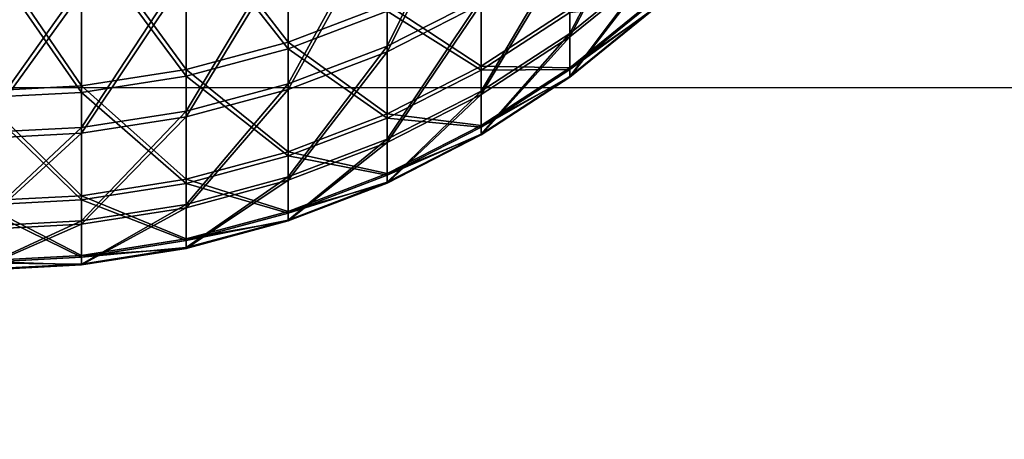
# Model space of a CAD drawing. Header units: millimetres. Extents: x -184 to 165, y -135 to 242.
# Tile 371 of 656: x -36.739 to -36.495, y -93.541 to -93.437. Entities that reach past the tile are written whole.
import ezdxf

# ---------------------------------------------------------------- set-up
doc = ezdxf.new("R2010")
doc.units = ezdxf.units.MM
doc.header["$LTSCALE"] = 41.718519
for name, color, linetype in [('384', 7, 'CONTINUOUS'), ('386', 7, 'CONTINUOUS'), ('455', 7, 'CONTINUOUS'), ('467', 7, 'CONTINUOUS')]:
    doc.layers.add(name, color=color, linetype=linetype)

msp = doc.modelspace()

# ---------------------------------------------------------------- linework, layer by layer
at = {"layer": '384', "linetype": 'CONTINUOUS'}
for points in [[(-25.43953, -93.01831, 60), (-25.70038, -93.45978, 60), (-171.84418, -93.3848, 60), (-25.43953, -93.01831, 60)], [(-25.70038, -93.45978, 60), (-25.96387, -93.89965, 60), (-171.84418, -93.3848, 60), (-25.70038, -93.45978, 60)], [(-25.96387, -93.89965, 60), (-171.5322, -93.90617, 60), (-171.84418, -93.3848, 60), (-25.96387, -93.89965, 60)]]:
    msp.add_3dface(points, dxfattribs=at)
at = {"layer": '386', "linetype": 'CONTINUOUS'}
for points in [[(-172.06047, -93.01831, 63), (-171.79962, -93.45978, 63), (-25.65582, -93.3848, 63), (-172.06047, -93.01831, 63)], [(-171.79962, -93.45978, 63), (-171.53613, -93.89965, 63), (-25.65582, -93.3848, 63), (-171.79962, -93.45978, 63)], [(-171.53613, -93.89965, 63), (-25.9678, -93.90617, 63), (-25.65582, -93.3848, 63), (-171.53613, -93.89965, 63)]]:
    msp.add_3dface(points, dxfattribs=at)
at = {"layer": '455', "linetype": 'CONTINUOUS'}
for points in [[(-36.62491, -93.43346, 26.63156), (-36.62491, -93.3988, 26.90097), (-36.64824, -93.4453, 26.63281), (-36.62491, -93.43346, 26.63156)], [(-36.64824, -93.4453, 26.63281), (-36.62491, -93.3988, 26.90097), (-36.64824, -93.41056, 26.90276), (-36.64824, -93.4453, 26.63281)], [(-36.6727, -93.40347, 25.00394), (-36.6727, -93.44292, 25.27367), (-36.698, -93.41016, 25.0028), (-36.6727, -93.40347, 25.00394)], [(-36.6727, -93.40347, 25.00394), (-36.64824, -93.4336, 25.27482), (-36.6727, -93.44292, 25.27367), (-36.6727, -93.40347, 25.00394)], [(-36.5826, -93.42511, 26.35902), (-36.5826, -93.40286, 26.62833), (-36.60295, -93.44158, 26.36), (-36.5826, -93.42511, 26.35902)], [(-36.60295, -93.44158, 26.36), (-36.5826, -93.40286, 26.62833), (-36.60295, -93.41927, 26.63006), (-36.60295, -93.44158, 26.36)], [(-36.698, -93.41016, 25.0028), (-36.698, -93.44965, 25.27284), (-36.72387, -93.4142, 25.00212), (-36.698, -93.41016, 25.0028)], [(-36.698, -93.41016, 25.0028), (-36.6727, -93.44292, 25.27367), (-36.698, -93.44965, 25.27284), (-36.698, -93.41016, 25.0028)], [(-36.64824, -93.4453, 26.63281), (-36.64824, -93.41056, 26.90276), (-36.6727, -93.45464, 26.6338), (-36.64824, -93.4453, 26.63281)], [(-36.6727, -93.45464, 26.6338), (-36.64824, -93.41056, 26.90276), (-36.6727, -93.41985, 26.90417), (-36.6727, -93.45464, 26.6338)], [(-36.75, -93.41555, 25.00189), (-36.72387, -93.4142, 25.00212), (-36.72387, -93.45372, 25.27234), (-36.75, -93.41555, 25.00189)], [(-36.75, -93.45508, 25.27217), (-36.75, -93.41555, 25.00189), (-36.72387, -93.45372, 25.27234), (-36.75, -93.45508, 25.27217)], [(-36.72387, -93.4142, 25.00212), (-36.698, -93.44965, 25.27284), (-36.72387, -93.45372, 25.27234), (-36.72387, -93.4142, 25.00212)], [(-36.6727, -93.45464, 26.6338), (-36.6727, -93.41985, 26.90417), (-36.698, -93.46139, 26.63451), (-36.6727, -93.45464, 26.6338)], [(-36.698, -93.46139, 26.63451), (-36.6727, -93.41985, 26.90417), (-36.698, -93.42656, 26.90519), (-36.698, -93.46139, 26.63451)], [(-36.60295, -93.44158, 26.36), (-36.60295, -93.41927, 26.63006), (-36.62491, -93.45583, 26.36085), (-36.60295, -93.44158, 26.36)], [(-36.62491, -93.45583, 26.36085), (-36.60295, -93.41927, 26.63006), (-36.62491, -93.43346, 26.63156), (-36.62491, -93.45583, 26.36085)], [(-36.62491, -93.42178, 25.27627), (-36.62491, -93.44881, 25.54655), (-36.64824, -93.4336, 25.27482), (-36.62491, -93.42178, 25.27627)], [(-36.62491, -93.42178, 25.27627), (-36.60295, -93.43458, 25.54765), (-36.62491, -93.44881, 25.54655), (-36.62491, -93.42178, 25.27627)], [(-36.5826, -93.43509, 26.08897), (-36.5826, -93.42511, 26.35902), (-36.60295, -93.45158, 26.0892), (-36.5826, -93.43509, 26.08897)], [(-36.60295, -93.45158, 26.0892), (-36.5826, -93.42511, 26.35902), (-36.60295, -93.44158, 26.36), (-36.60295, -93.45158, 26.0892)], [(-36.698, -93.46139, 26.63451), (-36.698, -93.42656, 26.90519), (-36.72387, -93.46546, 26.63494), (-36.698, -93.46139, 26.63451)], [(-36.72387, -93.46546, 26.63494), (-36.698, -93.42656, 26.90519), (-36.72387, -93.43061, 26.9058), (-36.72387, -93.46546, 26.63494)], [(-36.75, -93.43196, 26.90601), (-36.75, -93.46682, 26.63508), (-36.72387, -93.43061, 26.9058), (-36.75, -93.43196, 26.90601)], [(-36.75, -93.46682, 26.63508), (-36.72387, -93.46546, 26.63494), (-36.72387, -93.43061, 26.9058), (-36.75, -93.46682, 26.63508)], [(-36.5826, -93.43276, 25.81875), (-36.5826, -93.43509, 26.08897), (-36.60295, -93.44925, 25.81823), (-36.5826, -93.43276, 25.81875)], [(-36.60295, -93.43458, 25.54765), (-36.5826, -93.43276, 25.81875), (-36.60295, -93.44925, 25.81823), (-36.60295, -93.43458, 25.54765)], [(-36.64824, -93.4336, 25.27482), (-36.64824, -93.46068, 25.54564), (-36.6727, -93.44292, 25.27367), (-36.64824, -93.4336, 25.27482)], [(-36.62491, -93.45583, 26.36085), (-36.62491, -93.43346, 26.63156), (-36.64824, -93.46771, 26.36156), (-36.62491, -93.45583, 26.36085)], [(-36.64824, -93.46771, 26.36156), (-36.62491, -93.43346, 26.63156), (-36.64824, -93.4453, 26.63281), (-36.64824, -93.46771, 26.36156)], [(-36.64824, -93.4336, 25.27482), (-36.62491, -93.44881, 25.54655), (-36.64824, -93.46068, 25.54564), (-36.64824, -93.4336, 25.27482)], [(-36.60295, -93.43458, 25.54765), (-36.60295, -93.44925, 25.81823), (-36.62491, -93.44881, 25.54655), (-36.60295, -93.43458, 25.54765)], [(-36.60295, -93.44925, 25.81823), (-36.5826, -93.43509, 26.08897), (-36.60295, -93.45158, 26.0892), (-36.60295, -93.44925, 25.81823)], [(-36.6727, -93.44292, 25.27367), (-36.6727, -93.47005, 25.54492), (-36.698, -93.44965, 25.27284), (-36.6727, -93.44292, 25.27367)], [(-36.6727, -93.44292, 25.27367), (-36.64824, -93.46068, 25.54564), (-36.6727, -93.47005, 25.54492), (-36.6727, -93.44292, 25.27367)], [(-36.60295, -93.45158, 26.0892), (-36.60295, -93.44158, 26.36), (-36.62491, -93.46586, 26.08941), (-36.60295, -93.45158, 26.0892)], [(-36.62491, -93.46586, 26.08941), (-36.60295, -93.44158, 26.36), (-36.62491, -93.45583, 26.36085), (-36.62491, -93.46586, 26.08941)], [(-36.64824, -93.46771, 26.36156), (-36.64824, -93.4453, 26.63281), (-36.6727, -93.47709, 26.36212), (-36.64824, -93.46771, 26.36156)], [(-36.6727, -93.47709, 26.36212), (-36.64824, -93.4453, 26.63281), (-36.6727, -93.45464, 26.6338), (-36.6727, -93.47709, 26.36212)], [(-36.698, -93.44965, 25.27284), (-36.698, -93.47681, 25.54439), (-36.72387, -93.45372, 25.27234), (-36.698, -93.44965, 25.27284)], [(-36.698, -93.44965, 25.27284), (-36.6727, -93.47005, 25.54492), (-36.698, -93.47681, 25.54439), (-36.698, -93.44965, 25.27284)], [(-36.62491, -93.44881, 25.54655), (-36.62491, -93.46352, 25.81779), (-36.64824, -93.46068, 25.54564), (-36.62491, -93.44881, 25.54655)], [(-36.62491, -93.44881, 25.54655), (-36.60295, -93.44925, 25.81823), (-36.62491, -93.46352, 25.81779), (-36.62491, -93.44881, 25.54655)], [(-36.60295, -93.44925, 25.81823), (-36.60295, -93.45158, 26.0892), (-36.62491, -93.46352, 25.81779), (-36.60295, -93.44925, 25.81823)], [(-36.62491, -93.46352, 25.81779), (-36.60295, -93.45158, 26.0892), (-36.62491, -93.46586, 26.08941), (-36.62491, -93.46352, 25.81779)], [(-36.75, -93.45508, 25.27217), (-36.72387, -93.45372, 25.27234), (-36.72387, -93.4809, 25.54408), (-36.75, -93.45508, 25.27217)], [(-36.75, -93.48226, 25.54397), (-36.75, -93.45508, 25.27217), (-36.72387, -93.4809, 25.54408), (-36.75, -93.48226, 25.54397)], [(-36.72387, -93.45372, 25.27234), (-36.698, -93.47681, 25.54439), (-36.72387, -93.4809, 25.54408), (-36.72387, -93.45372, 25.27234)], [(-36.6727, -93.47709, 26.36212), (-36.6727, -93.45464, 26.6338), (-36.698, -93.48386, 26.36253), (-36.6727, -93.47709, 26.36212)], [(-36.698, -93.48386, 26.36253), (-36.6727, -93.45464, 26.6338), (-36.698, -93.46139, 26.63451), (-36.698, -93.48386, 26.36253)], [(-36.62491, -93.46586, 26.08941), (-36.62491, -93.45583, 26.36085), (-36.64824, -93.47776, 26.08957), (-36.62491, -93.46586, 26.08941)], [(-36.64824, -93.47776, 26.08957), (-36.62491, -93.45583, 26.36085), (-36.64824, -93.46771, 26.36156), (-36.64824, -93.47776, 26.08957)], [(-36.698, -93.48386, 26.36253), (-36.698, -93.46139, 26.63451), (-36.72387, -93.48795, 26.36277), (-36.698, -93.48386, 26.36253)], [(-36.72387, -93.48795, 26.36277), (-36.698, -93.46139, 26.63451), (-36.72387, -93.46546, 26.63494), (-36.72387, -93.48795, 26.36277)], [(-36.64824, -93.46068, 25.54564), (-36.64824, -93.47541, 25.81741), (-36.6727, -93.47005, 25.54492), (-36.64824, -93.46068, 25.54564)], [(-36.64824, -93.46068, 25.54564), (-36.62491, -93.46352, 25.81779), (-36.64824, -93.47541, 25.81741), (-36.64824, -93.46068, 25.54564)], [(-36.62491, -93.46352, 25.81779), (-36.62491, -93.46586, 26.08941), (-36.64824, -93.47541, 25.81741), (-36.62491, -93.46352, 25.81779)], [(-36.75, -93.46682, 26.63508), (-36.75, -93.48932, 26.36285), (-36.72387, -93.46546, 26.63494), (-36.75, -93.46682, 26.63508)], [(-36.75, -93.48932, 26.36285), (-36.72387, -93.48795, 26.36277), (-36.72387, -93.46546, 26.63494), (-36.75, -93.48932, 26.36285)], [(-36.64824, -93.47541, 25.81741), (-36.62491, -93.46586, 26.08941), (-36.64824, -93.47776, 26.08957), (-36.64824, -93.47541, 25.81741)], [(-36.64824, -93.47776, 26.08957), (-36.64824, -93.46771, 26.36156), (-36.6727, -93.48715, 26.08971), (-36.64824, -93.47776, 26.08957)], [(-36.6727, -93.48715, 26.08971), (-36.64824, -93.46771, 26.36156), (-36.6727, -93.47709, 26.36212), (-36.6727, -93.48715, 26.08971)], [(-36.6727, -93.47005, 25.54492), (-36.6727, -93.4848, 25.81712), (-36.698, -93.47681, 25.54439), (-36.6727, -93.47005, 25.54492)], [(-36.6727, -93.47005, 25.54492), (-36.64824, -93.47541, 25.81741), (-36.6727, -93.4848, 25.81712), (-36.6727, -93.47005, 25.54492)], [(-36.698, -93.47681, 25.54439), (-36.698, -93.49158, 25.8169), (-36.72387, -93.4809, 25.54408), (-36.698, -93.47681, 25.54439)], [(-36.698, -93.47681, 25.54439), (-36.6727, -93.4848, 25.81712), (-36.698, -93.49158, 25.8169), (-36.698, -93.47681, 25.54439)], [(-36.6727, -93.48715, 26.08971), (-36.6727, -93.47709, 26.36212), (-36.698, -93.49393, 26.0898), (-36.6727, -93.48715, 26.08971)], [(-36.698, -93.49393, 26.0898), (-36.6727, -93.47709, 26.36212), (-36.698, -93.48386, 26.36253), (-36.698, -93.49393, 26.0898)], [(-36.64824, -93.47541, 25.81741), (-36.64824, -93.47776, 26.08957), (-36.6727, -93.4848, 25.81712), (-36.64824, -93.47541, 25.81741)], [(-36.6727, -93.4848, 25.81712), (-36.64824, -93.47776, 26.08957), (-36.6727, -93.48715, 26.08971), (-36.6727, -93.4848, 25.81712)], [(-36.75, -93.48226, 25.54397), (-36.72387, -93.4809, 25.54408), (-36.72387, -93.49568, 25.81678), (-36.75, -93.48226, 25.54397)], [(-36.72387, -93.4809, 25.54408), (-36.698, -93.49158, 25.8169), (-36.72387, -93.49568, 25.81678), (-36.72387, -93.4809, 25.54408)], [(-36.75, -93.49705, 25.81673), (-36.75, -93.48226, 25.54397), (-36.72387, -93.49568, 25.81678), (-36.75, -93.49705, 25.81673)], [(-36.698, -93.49393, 26.0898), (-36.698, -93.48386, 26.36253), (-36.72387, -93.49803, 26.08986), (-36.698, -93.49393, 26.0898)], [(-36.72387, -93.49803, 26.08986), (-36.698, -93.48386, 26.36253), (-36.72387, -93.48795, 26.36277), (-36.72387, -93.49803, 26.08986)], [(-36.6727, -93.4848, 25.81712), (-36.6727, -93.48715, 26.08971), (-36.698, -93.49158, 25.8169), (-36.6727, -93.4848, 25.81712)], [(-36.75, -93.48932, 26.36285), (-36.75, -93.4994, 26.08988), (-36.72387, -93.48795, 26.36277), (-36.75, -93.48932, 26.36285)], [(-36.75, -93.4994, 26.08988), (-36.72387, -93.49803, 26.08986), (-36.72387, -93.48795, 26.36277), (-36.75, -93.4994, 26.08988)], [(-36.698, -93.49158, 25.8169), (-36.6727, -93.48715, 26.08971), (-36.698, -93.49393, 26.0898), (-36.698, -93.49158, 25.8169)], [(-36.698, -93.49158, 25.8169), (-36.698, -93.49393, 26.0898), (-36.72387, -93.49568, 25.81678), (-36.698, -93.49158, 25.8169)], [(-36.72387, -93.49568, 25.81678), (-36.698, -93.49393, 26.0898), (-36.72387, -93.49803, 26.08986), (-36.72387, -93.49568, 25.81678)], [(-36.75, -93.49705, 25.81673), (-36.72387, -93.49568, 25.81678), (-36.72387, -93.49803, 26.08986), (-36.75, -93.49705, 25.81673)], [(-36.75, -93.4994, 26.08988), (-36.75, -93.49705, 25.81673), (-36.72387, -93.49803, 26.08986), (-36.75, -93.4994, 26.08988)]]:
    msp.add_3dface(points, dxfattribs=at)
at = {"layer": '467', "linetype": 'CONTINUOUS'}
for points in [[(-36.62491, -93.43203, -28.35499), (-36.62491, -93.39675, -28.08566), (-36.64824, -93.44386, -28.35371), (-36.62491, -93.43203, -28.35499)], [(-36.64824, -93.44386, -28.35371), (-36.62491, -93.39675, -28.08566), (-36.64824, -93.40851, -28.08385), (-36.64824, -93.44386, -28.35371)], [(-36.5826, -93.4243, -28.62755), (-36.5826, -93.40143, -28.35829), (-36.60295, -93.44076, -28.62653), (-36.5826, -93.4243, -28.62755)], [(-36.60295, -93.44076, -28.62653), (-36.5826, -93.40143, -28.35829), (-36.60295, -93.41783, -28.35652), (-36.60295, -93.44076, -28.62653)], [(-36.6727, -93.40573, -29.98268), (-36.6727, -93.44456, -29.71286), (-36.698, -93.41242, -29.9838), (-36.6727, -93.40573, -29.98268)], [(-36.6727, -93.40573, -29.98268), (-36.64824, -93.43524, -29.71173), (-36.6727, -93.44456, -29.71286), (-36.6727, -93.40573, -29.98268)], [(-36.64824, -93.44386, -28.35371), (-36.64824, -93.40851, -28.08385), (-36.6727, -93.4532, -28.35271), (-36.64824, -93.44386, -28.35371)], [(-36.6727, -93.4532, -28.35271), (-36.64824, -93.40851, -28.08385), (-36.6727, -93.4178, -28.08241), (-36.6727, -93.4532, -28.35271)], [(-36.698, -93.41242, -29.9838), (-36.698, -93.4513, -29.71367), (-36.72387, -93.41646, -29.98447), (-36.698, -93.41242, -29.9838)], [(-36.698, -93.41242, -29.9838), (-36.6727, -93.44456, -29.71286), (-36.698, -93.4513, -29.71367), (-36.698, -93.41242, -29.9838)], [(-36.75, -93.41781, -29.9847), (-36.72387, -93.41646, -29.98447), (-36.72387, -93.45537, -29.71416), (-36.75, -93.41781, -29.9847)], [(-36.75, -93.45672, -29.71433), (-36.75, -93.41781, -29.9847), (-36.72387, -93.45537, -29.71416), (-36.75, -93.45672, -29.71433)], [(-36.72387, -93.41646, -29.98447), (-36.698, -93.4513, -29.71367), (-36.72387, -93.45537, -29.71416), (-36.72387, -93.41646, -29.98447)], [(-36.6727, -93.4532, -28.35271), (-36.6727, -93.4178, -28.08241), (-36.698, -93.45994, -28.35198), (-36.6727, -93.4532, -28.35271)], [(-36.698, -93.45994, -28.35198), (-36.6727, -93.4178, -28.08241), (-36.698, -93.4245, -28.08138), (-36.698, -93.45994, -28.35198)], [(-36.60295, -93.44076, -28.62653), (-36.60295, -93.41783, -28.35652), (-36.62491, -93.45501, -28.62565), (-36.60295, -93.44076, -28.62653)], [(-36.62491, -93.45501, -28.62565), (-36.60295, -93.41783, -28.35652), (-36.62491, -93.43203, -28.35499), (-36.62491, -93.45501, -28.62565)], [(-36.62491, -93.42342, -29.7103), (-36.62491, -93.44984, -29.43996), (-36.64824, -93.43524, -29.71173), (-36.62491, -93.42342, -29.7103)], [(-36.62491, -93.42342, -29.7103), (-36.60295, -93.4356, -29.4389), (-36.62491, -93.44984, -29.43996), (-36.62491, -93.42342, -29.7103)], [(-36.698, -93.45994, -28.35198), (-36.698, -93.4245, -28.08138), (-36.72387, -93.46402, -28.35154), (-36.698, -93.45994, -28.35198)], [(-36.72387, -93.46402, -28.35154), (-36.698, -93.4245, -28.08138), (-36.72387, -93.42855, -28.08076), (-36.72387, -93.46402, -28.35154)], [(-36.5826, -93.43488, -28.89757), (-36.5826, -93.4243, -28.62755), (-36.60295, -93.45138, -28.8973), (-36.5826, -93.43488, -28.89757)], [(-36.60295, -93.45138, -28.8973), (-36.5826, -93.4243, -28.62755), (-36.60295, -93.44076, -28.62653), (-36.60295, -93.45138, -28.8973)], [(-36.75, -93.42991, -28.08055), (-36.75, -93.46538, -28.35139), (-36.72387, -93.42855, -28.08076), (-36.75, -93.42991, -28.08055)], [(-36.75, -93.46538, -28.35139), (-36.72387, -93.46402, -28.35154), (-36.72387, -93.42855, -28.08076), (-36.75, -93.46538, -28.35139)], [(-36.62491, -93.45501, -28.62565), (-36.62491, -93.43203, -28.35499), (-36.64824, -93.46689, -28.62491), (-36.62491, -93.45501, -28.62565)], [(-36.64824, -93.46689, -28.62491), (-36.62491, -93.43203, -28.35499), (-36.64824, -93.44386, -28.35371), (-36.64824, -93.46689, -28.62491)], [(-36.5826, -93.43317, -29.1678), (-36.5826, -93.43488, -28.89757), (-36.60295, -93.44965, -29.16828), (-36.5826, -93.43317, -29.1678)], [(-36.60295, -93.4356, -29.4389), (-36.5826, -93.43317, -29.1678), (-36.60295, -93.44965, -29.16828), (-36.60295, -93.4356, -29.4389)], [(-36.64824, -93.43524, -29.71173), (-36.64824, -93.46171, -29.44085), (-36.6727, -93.44456, -29.71286), (-36.64824, -93.43524, -29.71173)], [(-36.64824, -93.43524, -29.71173), (-36.62491, -93.44984, -29.43996), (-36.64824, -93.46171, -29.44085), (-36.64824, -93.43524, -29.71173)], [(-36.60295, -93.4356, -29.4389), (-36.60295, -93.44965, -29.16828), (-36.62491, -93.44984, -29.43996), (-36.60295, -93.4356, -29.4389)], [(-36.60295, -93.44965, -29.16828), (-36.5826, -93.43488, -28.89757), (-36.60295, -93.45138, -28.8973), (-36.60295, -93.44965, -29.16828)], [(-36.60295, -93.45138, -28.8973), (-36.60295, -93.44076, -28.62653), (-36.62491, -93.46565, -28.89707), (-36.60295, -93.45138, -28.8973)], [(-36.62491, -93.46565, -28.89707), (-36.60295, -93.44076, -28.62653), (-36.62491, -93.45501, -28.62565), (-36.62491, -93.46565, -28.89707)], [(-36.6727, -93.44456, -29.71286), (-36.6727, -93.47107, -29.44155), (-36.698, -93.4513, -29.71367), (-36.6727, -93.44456, -29.71286)], [(-36.64824, -93.46689, -28.62491), (-36.64824, -93.44386, -28.35371), (-36.6727, -93.47626, -28.62433), (-36.64824, -93.46689, -28.62491)], [(-36.6727, -93.47626, -28.62433), (-36.64824, -93.44386, -28.35371), (-36.6727, -93.4532, -28.35271), (-36.6727, -93.47626, -28.62433)], [(-36.6727, -93.44456, -29.71286), (-36.64824, -93.46171, -29.44085), (-36.6727, -93.47107, -29.44155), (-36.6727, -93.44456, -29.71286)], [(-36.62491, -93.44984, -29.43996), (-36.62491, -93.46393, -29.1687), (-36.64824, -93.46171, -29.44085), (-36.62491, -93.44984, -29.43996)], [(-36.60295, -93.44965, -29.16828), (-36.60295, -93.45138, -28.8973), (-36.62491, -93.46393, -29.1687), (-36.60295, -93.44965, -29.16828)], [(-36.62491, -93.44984, -29.43996), (-36.60295, -93.44965, -29.16828), (-36.62491, -93.46393, -29.1687), (-36.62491, -93.44984, -29.43996)], [(-36.698, -93.4513, -29.71367), (-36.698, -93.47784, -29.44206), (-36.72387, -93.45537, -29.71416), (-36.698, -93.4513, -29.71367)], [(-36.698, -93.4513, -29.71367), (-36.6727, -93.47107, -29.44155), (-36.698, -93.47784, -29.44206), (-36.698, -93.4513, -29.71367)], [(-36.62491, -93.46393, -29.1687), (-36.60295, -93.45138, -28.8973), (-36.62491, -93.46565, -28.89707), (-36.62491, -93.46393, -29.1687)], [(-36.6727, -93.47626, -28.62433), (-36.6727, -93.4532, -28.35271), (-36.698, -93.48303, -28.62391), (-36.6727, -93.47626, -28.62433)], [(-36.698, -93.48303, -28.62391), (-36.6727, -93.4532, -28.35271), (-36.698, -93.45994, -28.35198), (-36.698, -93.48303, -28.62391)], [(-36.62491, -93.46565, -28.89707), (-36.62491, -93.45501, -28.62565), (-36.64824, -93.47755, -28.89687), (-36.62491, -93.46565, -28.89707)], [(-36.64824, -93.47755, -28.89687), (-36.62491, -93.45501, -28.62565), (-36.64824, -93.46689, -28.62491), (-36.64824, -93.47755, -28.89687)], [(-36.75, -93.45672, -29.71433), (-36.72387, -93.45537, -29.71416), (-36.72387, -93.48193, -29.44236), (-36.75, -93.45672, -29.71433)], [(-36.75, -93.48329, -29.44246), (-36.75, -93.45672, -29.71433), (-36.72387, -93.48193, -29.44236), (-36.75, -93.48329, -29.44246)], [(-36.72387, -93.45537, -29.71416), (-36.698, -93.47784, -29.44206), (-36.72387, -93.48193, -29.44236), (-36.72387, -93.45537, -29.71416)], [(-36.698, -93.48303, -28.62391), (-36.698, -93.45994, -28.35198), (-36.72387, -93.48713, -28.62366), (-36.698, -93.48303, -28.62391)], [(-36.72387, -93.48713, -28.62366), (-36.698, -93.45994, -28.35198), (-36.72387, -93.46402, -28.35154), (-36.72387, -93.48713, -28.62366)], [(-36.64824, -93.46171, -29.44085), (-36.64824, -93.47582, -29.16904), (-36.6727, -93.47107, -29.44155), (-36.64824, -93.46171, -29.44085)], [(-36.64824, -93.46171, -29.44085), (-36.62491, -93.46393, -29.1687), (-36.64824, -93.47582, -29.16904), (-36.64824, -93.46171, -29.44085)], [(-36.75, -93.46538, -28.35139), (-36.75, -93.48849, -28.62357), (-36.72387, -93.46402, -28.35154), (-36.75, -93.46538, -28.35139)], [(-36.75, -93.48849, -28.62357), (-36.72387, -93.48713, -28.62366), (-36.72387, -93.46402, -28.35154), (-36.75, -93.48849, -28.62357)], [(-36.62491, -93.46393, -29.1687), (-36.62491, -93.46565, -28.89707), (-36.64824, -93.47582, -29.16904), (-36.62491, -93.46393, -29.1687)], [(-36.64824, -93.47755, -28.89687), (-36.64824, -93.46689, -28.62491), (-36.6727, -93.48694, -28.89672), (-36.64824, -93.47755, -28.89687)], [(-36.6727, -93.48694, -28.89672), (-36.64824, -93.46689, -28.62491), (-36.6727, -93.47626, -28.62433), (-36.6727, -93.48694, -28.89672)], [(-36.64824, -93.47582, -29.16904), (-36.62491, -93.46565, -28.89707), (-36.64824, -93.47755, -28.89687), (-36.64824, -93.47582, -29.16904)], [(-36.6727, -93.47107, -29.44155), (-36.6727, -93.48521, -29.16932), (-36.698, -93.47784, -29.44206), (-36.6727, -93.47107, -29.44155)], [(-36.6727, -93.47107, -29.44155), (-36.64824, -93.47582, -29.16904), (-36.6727, -93.48521, -29.16932), (-36.6727, -93.47107, -29.44155)], [(-36.6727, -93.48694, -28.89672), (-36.6727, -93.47626, -28.62433), (-36.698, -93.49372, -28.89661), (-36.6727, -93.48694, -28.89672)], [(-36.698, -93.49372, -28.89661), (-36.6727, -93.47626, -28.62433), (-36.698, -93.48303, -28.62391), (-36.698, -93.49372, -28.89661)], [(-36.64824, -93.47582, -29.16904), (-36.64824, -93.47755, -28.89687), (-36.6727, -93.48521, -29.16932), (-36.64824, -93.47582, -29.16904)], [(-36.698, -93.47784, -29.44206), (-36.698, -93.49199, -29.16951), (-36.72387, -93.48193, -29.44236), (-36.698, -93.47784, -29.44206)], [(-36.698, -93.47784, -29.44206), (-36.6727, -93.48521, -29.16932), (-36.698, -93.49199, -29.16951), (-36.698, -93.47784, -29.44206)], [(-36.6727, -93.48521, -29.16932), (-36.64824, -93.47755, -28.89687), (-36.6727, -93.48694, -28.89672), (-36.6727, -93.48521, -29.16932)], [(-36.75, -93.48329, -29.44246), (-36.72387, -93.48193, -29.44236), (-36.72387, -93.49609, -29.16963), (-36.75, -93.48329, -29.44246)], [(-36.72387, -93.48193, -29.44236), (-36.698, -93.49199, -29.16951), (-36.72387, -93.49609, -29.16963), (-36.72387, -93.48193, -29.44236)], [(-36.75, -93.49746, -29.16967), (-36.75, -93.48329, -29.44246), (-36.72387, -93.49609, -29.16963), (-36.75, -93.49746, -29.16967)], [(-36.698, -93.49372, -28.89661), (-36.698, -93.48303, -28.62391), (-36.72387, -93.49782, -28.89654), (-36.698, -93.49372, -28.89661)], [(-36.72387, -93.49782, -28.89654), (-36.698, -93.48303, -28.62391), (-36.72387, -93.48713, -28.62366), (-36.72387, -93.49782, -28.89654)], [(-36.6727, -93.48521, -29.16932), (-36.6727, -93.48694, -28.89672), (-36.698, -93.49199, -29.16951), (-36.6727, -93.48521, -29.16932)], [(-36.75, -93.48849, -28.62357), (-36.75, -93.49919, -28.89652), (-36.72387, -93.48713, -28.62366), (-36.75, -93.48849, -28.62357)], [(-36.75, -93.49919, -28.89652), (-36.72387, -93.49782, -28.89654), (-36.72387, -93.48713, -28.62366), (-36.75, -93.49919, -28.89652)], [(-36.698, -93.49199, -29.16951), (-36.6727, -93.48694, -28.89672), (-36.698, -93.49372, -28.89661), (-36.698, -93.49199, -29.16951)], [(-36.698, -93.49199, -29.16951), (-36.698, -93.49372, -28.89661), (-36.72387, -93.49609, -29.16963), (-36.698, -93.49199, -29.16951)], [(-36.72387, -93.49609, -29.16963), (-36.698, -93.49372, -28.89661), (-36.72387, -93.49782, -28.89654), (-36.72387, -93.49609, -29.16963)], [(-36.75, -93.49746, -29.16967), (-36.72387, -93.49609, -29.16963), (-36.72387, -93.49782, -28.89654), (-36.75, -93.49746, -29.16967)], [(-36.75, -93.49919, -28.89652), (-36.75, -93.49746, -29.16967), (-36.72387, -93.49782, -28.89654), (-36.75, -93.49919, -28.89652)]]:
    msp.add_3dface(points, dxfattribs=at)

doc.saveas('drawing.dxf')
